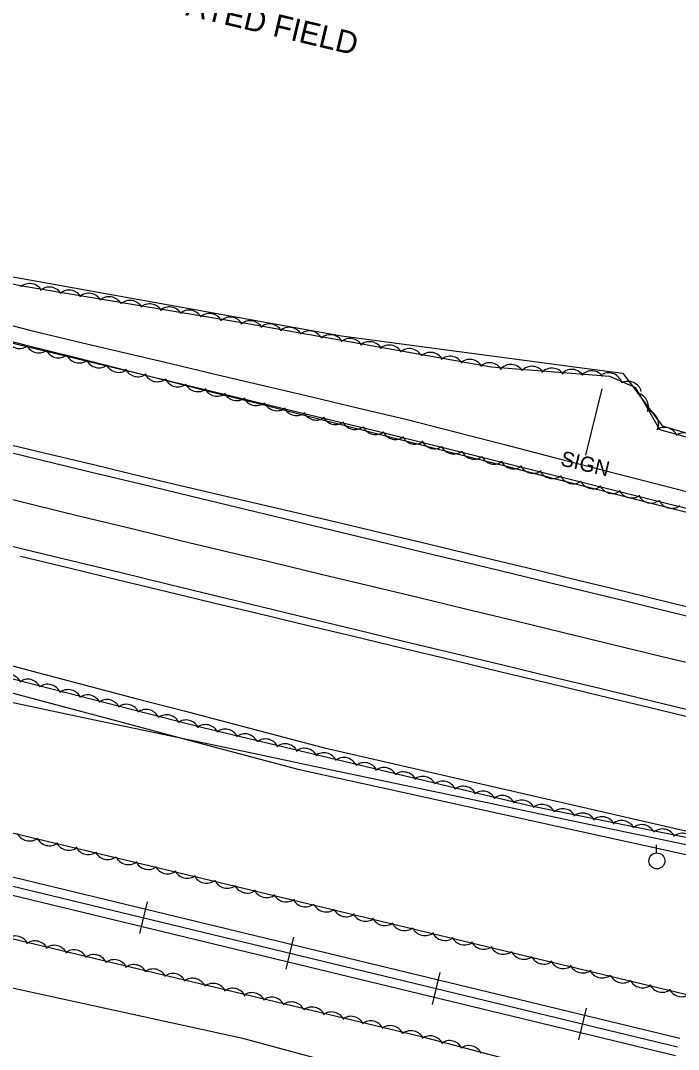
# Model space of a CAD drawing. Extents: x 1441650 to 1491889, y 345904 to 358319.
# Drawn here: x 1453183.5 to 1453358.2, y 352621.2 to 352894.4 of the extents above; entities that cross this region are included whole.
import ezdxf

# ---------------------------------------------------------------- set-up
doc = ezdxf.new("R2010")
doc.units = 0
for name, color, linetype in [('S_DITCHLINE', 7, 'Continuous'), ('S_EDGE_PAVEMENT', 7, 'Continuous'), ('S_MISC_BOUNDARY', 7, 'Continuous'), ('S_MISC_BOUNDARY_ANNOT', 7, 'Continuous'), ('S_PAVEMENT_CROWN', 7, 'Continuous'), ('S_RAILROAD', 7, 'Continuous'), ('S_SHOULDER', 7, 'Continuous'), ('S_SIGN_ANNOT', 7, 'Continuous'), ('S_STREAM', 7, 'Continuous'), ('S_TREE', 7, 'Continuous'), ('S_UTILITY_POLE', 7, 'Continuous')]:
    doc.layers.add(name, color=color, linetype=linetype)

msp = doc.modelspace()

# ---------------------------------------------------------------- linework, layer by layer
at = {"layer": 'S_DITCHLINE'}
for points in [[(1453077.11, 352838.31), (1453080.44, 352835.31), (1453093.46, 352831.94), (1453106.49, 352828.57), (1453119.51, 352825.21), (1453132.54, 352821.84), (1453145.56, 352818.47), (1453158.59, 352815.1), (1453171.61, 352811.73), (1453184.64, 352808.37), (1453197.18, 352805.2), (1453209.73, 352802.04), (1453222.28, 352798.88), (1453234.83, 352795.71), (1453247.38, 352792.55), (1453259.93, 352789.39), (1453272.47, 352786.23), (1453285.02, 352783.06), (1453298.07, 352779.75), (1453311.13, 352776.44), (1453324.18, 352773.12), (1453337.23, 352769.81), (1453350.29, 352766.5), (1453363.34, 352763.18)], [(1453077.12, 352838.3), (1453081.45, 352839.2), (1453094.51, 352835.83), (1453107.58, 352832.45), (1453120.64, 352829.08), (1453133.71, 352825.7), (1453146.77, 352822.32), (1453159.83, 352818.95), (1453172.9, 352815.57), (1453185.96, 352812.2), (1453198.44, 352809.25), (1453210.92, 352806.29), (1453223.4, 352803.34), (1453235.88, 352800.39), (1453248.36, 352797.44), (1453260.84, 352794.49), (1453273.32, 352791.54), (1453285.8, 352788.59), (1453298.93, 352785.21), (1453312.06, 352781.84), (1453325.2, 352778.46), (1453338.33, 352775.08), (1453351.46, 352771.71), (1453364.59, 352768.33)], [(1453054.78, 352746.04), (1453063.73, 352741.77), (1453076.07, 352739.17), (1453088.41, 352736.57), (1453100.75, 352733.97), (1453113.09, 352731.36), (1453125.43, 352728.76), (1453137.77, 352726.16), (1453150.1, 352723.55), (1453162.44, 352720.95), (1453186.13, 352714.62), (1453209.81, 352708.29), (1453233.49, 352701.95), (1453257.18, 352695.62), (1453270.87, 352692.62), (1453284.56, 352689.61), (1453298.25, 352686.61), (1453311.94, 352683.6), (1453325.63, 352680.6), (1453339.32, 352677.59), (1453353.01, 352674.59), (1453366.7, 352671.58)], [(1453177.24, 352724.17), (1453189.66, 352720.91), (1453202.08, 352717.64), (1453214.5, 352714.38), (1453226.93, 352711.11), (1453239.35, 352707.84), (1453251.77, 352704.58), (1453264.19, 352701.31), (1453277.31, 352698.31), (1453290.42, 352695.3), (1453303.53, 352692.29), (1453316.65, 352689.29), (1453329.76, 352686.28), (1453342.88, 352683.28), (1453355.99, 352680.27), (1453369.11, 352677.26)]]:
    msp.add_lwpolyline(points, dxfattribs=at)
at = {"layer": 'S_EDGE_PAVEMENT'}
for points in [[(1453176.1, 352780.88), (1453189.2, 352777.72), (1453202.31, 352774.56), (1453215.41, 352771.4), (1453228.51, 352768.24), (1453241.01, 352765.23), (1453253.51, 352762.23), (1453266, 352759.22), (1453278.5, 352756.22), (1453291.6, 352753.05), (1453304.7, 352749.88), (1453317.81, 352746.72), (1453330.91, 352743.55), (1453343.81, 352740.42), (1453356.72, 352737.29), (1453369.62, 352734.16)], [(1453171.15, 352757.32), (1453184.06, 352754.19), (1453196.96, 352751.06), (1453209.87, 352747.93), (1453222.78, 352744.8), (1453235.22, 352741.78), (1453247.66, 352738.77), (1453260.1, 352735.75), (1453272.55, 352732.73), (1453285.56, 352729.6), (1453298.57, 352726.47), (1453311.58, 352723.34), (1453324.58, 352720.21), (1453337.71, 352717.04), (1453350.84, 352713.86), (1453363.97, 352710.68)]]:
    msp.add_lwpolyline(points, dxfattribs=at)
at = {"layer": 'S_MISC_BOUNDARY'}
msp.add_lwpolyline([(1453097.4, 353027.9), (1453091.26, 352954.49), (1453083.98, 352898.85), (1453075.67, 352861.21), (1453083.4, 352855.91), (1453123.64, 352840.14), (1453180.42, 352826.57), (1453268.7, 352810.76), (1453331.24, 352802.38), (1453343.51, 352800.81), (1453353.94, 352786.87), (1453411.47, 352769.96), (1453458.19, 352758.24), (1453516.1, 352752.46)], dxfattribs=at)
at = {"layer": 'S_PAVEMENT_CROWN'}
msp.add_lwpolyline([(1453173.11, 352769.28), (1453186.41, 352766.03), (1453199.71, 352762.79), (1453213.02, 352759.54), (1453226.32, 352756.3), (1453238.66, 352753.36), (1453251, 352750.42), (1453263.35, 352747.48), (1453275.69, 352744.55), (1453288.69, 352741.4), (1453301.69, 352738.26), (1453314.69, 352735.11), (1453327.68, 352731.97), (1453340.81, 352728.8), (1453353.93, 352725.62), (1453367.05, 352722.45)], dxfattribs=at)
at = {"layer": 'S_RAILROAD'}
for p, q in [((1453217.12, 352660.42), (1453215.09, 352651.99)), ((1453216.66, 352658.51), (1453216.65, 352658.48)), ((1453215.55, 352653.93), (1453215.58, 352654.04)), ((1453256.01, 352651.03), (1453253.97, 352642.59)), ((1453255.54, 352649.12), (1453255.54, 352649.08)), ((1453254.44, 352644.54), (1453254.46, 352644.64)), ((1453294.89, 352641.63), (1453292.85, 352633.2)), ((1453294.43, 352639.72), (1453294.42, 352639.68)), ((1453293.32, 352635.14), (1453293.35, 352635.24)), ((1453333.77, 352632.23), (1453331.73, 352623.8)), ((1453333.31, 352630.32), (1453333.3, 352630.29)), ((1453332.2, 352625.75), (1453332.23, 352625.85))]:
    msp.add_line(p, q, dxfattribs=at)
for points in [[(1452496.76, 352830.04), (1453358.04, 352621.91)], [(1452497.32, 352832.35), (1453358.59, 352624.21)], [(1452496.22, 352827.77), (1453357.49, 352619.64)], [(1453216.08, 352656.21), (1453216.1, 352656.21)], [(1453254.96, 352646.82), (1453254.99, 352646.81)], [(1453293.84, 352637.42), (1453293.87, 352637.41)], [(1453332.73, 352628.02), (1453332.75, 352628.02)]]:
    msp.add_lwpolyline(points, dxfattribs=at)
at = {"layer": 'S_SHOULDER'}
for points in [[(1453176.73, 352782.75), (1453189.79, 352779.64), (1453202.85, 352776.53), (1453215.9, 352773.42), (1453228.96, 352770.31), (1453241.49, 352767.37), (1453254.03, 352764.42), (1453266.56, 352761.48), (1453279.09, 352758.53), (1453292.14, 352755.38), (1453305.19, 352752.23), (1453318.23, 352749.08), (1453331.28, 352745.93), (1453344.21, 352742.8), (1453357.15, 352739.67), (1453370.08, 352736.54)], [(1453183.43, 352752.25), (1453196.4, 352749.11), (1453209.38, 352745.98), (1453222.35, 352742.84), (1453234.74, 352739.87), (1453247.13, 352736.89), (1453259.52, 352733.92), (1453271.91, 352730.94), (1453285, 352727.81), (1453298.1, 352724.67), (1453311.19, 352721.54), (1453324.29, 352718.41), (1453337.34, 352715.25), (1453350.4, 352712.09), (1453363.45, 352708.93)]]:
    msp.add_lwpolyline(points, dxfattribs=at)
at = {"layer": 'S_SIGN_ANNOT'}
msp.add_line((1453337.87, 352796.68), (1453333.53, 352779), dxfattribs=at)
at = {"layer": 'S_STREAM'}
msp.add_lwpolyline([(1453029.2, 352612.99), (1453030.87, 352633.4), (1453034.38, 352646.64), (1453036.33, 352654.81), (1453035.01, 352659.32), (1453035.2, 352664.76), (1453036.15, 352668.76), (1453042.91, 352668.67), (1453085.36, 352660.01), (1453166.16, 352640.85), (1453242.13, 352624.36), (1453324.7, 352602.05)], dxfattribs=at)
at = {"layer": 'S_TREE'}
for points in [[(1453405.49, 352753.61), (1453278.28, 352785.33), (1453177.7, 352809.62), (1453099.21, 352828.48), (1453083.84, 352830.39), (1453071.33, 352833.52), (1453067.8, 352845.77), (1453071.52, 352857.48), (1453087.56, 352854.19), (1453123.12, 352838.5), (1453183.35, 352824.1), (1453243.3, 352814.06), (1453308.53, 352802.52), (1453339.92, 352800.05), (1453346.84, 352797.03), (1453353.26, 352785.85), (1453370.25, 352781.14), (1453426.15, 352764.7)], [(1452987.94, 352761.23), (1453000.14, 352757.25), (1453012.34, 352753.27), (1453024.54, 352749.29), (1453036.74, 352745.3), (1453048.94, 352741.32), (1453070.48, 352736.78), (1453092.02, 352732.23), (1453113.56, 352727.69), (1453135.11, 352723.14), (1453156.65, 352718.6), (1453178.19, 352714.05), (1453199.73, 352709.51), (1453221.28, 352704.96), (1453242.82, 352700.42), (1453264.36, 352695.87), (1453285.9, 352691.33), (1453307.45, 352686.78), (1453328.99, 352682.24), (1453350.53, 352677.69), (1453372.08, 352673.15)], [(1452987.94, 352761.23), (1453000.14, 352757.25), (1453012.34, 352753.27), (1453024.54, 352749.29), (1453036.74, 352745.3), (1453048.94, 352741.32), (1453070.48, 352736.78), (1453092.02, 352732.23), (1453113.56, 352727.69), (1453135.11, 352723.14), (1453156.65, 352718.6), (1453178.19, 352714.05), (1453199.73, 352709.51), (1453221.28, 352704.96), (1453242.82, 352700.42), (1453264.36, 352695.87), (1453285.9, 352691.33), (1453307.45, 352686.78), (1453328.99, 352682.24), (1453350.53, 352677.69), (1453372.08, 352673.15)], [(1453366.37, 352634.33), (1453242.33, 352664.03), (1453099.09, 352698.28), (1453046.8, 352710.78), (1453041.18, 352714.11), (1453044.43, 352731.16), (1453050.88, 352743.76), (1453073.47, 352739.18), (1453140.53, 352730.05), (1453231.92, 352706.76), (1453318.67, 352686.02), (1453415.78, 352666.32)], [(1453362.29, 352563.56), (1453267.59, 352597.99), (1453178.25, 352614.7), (1453156.52, 352615.76), (1453136.11, 352617.35), (1453117.95, 352623.57), (1453101.88, 352627.4), (1453084.66, 352630.67), (1453067.82, 352634.31), (1453041.6, 352625.03), (1453033.76, 352628.93), (1453031.97, 352646.72), (1453030.5, 352661.29), (1453032.85, 352672.82), (1453037.18, 352680.43), (1453060.59, 352674.92), (1453085.46, 352668.97), (1453147.06, 352658.84), (1453212.96, 352643.09), (1453289.61, 352624.73), (1453369.54, 352603.76)]]:
    msp.add_lwpolyline(points, dxfattribs=at)
for centre, major_axis, ratio, start_param, end_param in [((1453185.9, 352820.98), (-3.59, 0.6), 0.998034, 3.825789, 5.598989), ((1453191.15, 352820.03), (-3.59, 0.6), 0.998034, 3.825789, 5.598989), ((1453196.37, 352819.23), (-3.59, 0.6), 0.998034, 3.825789, 5.598989), ((1453201.61, 352818.39), (-3.59, 0.6), 0.998034, 3.825789, 5.598989), ((1453206.97, 352817.49), (-3.59, 0.6), 0.998034, 3.825789, 5.598989), ((1453212.54, 352816.52), (-3.59, 0.6), 0.998034, 3.825789, 5.598989), ((1453217.79, 352815.57), (-3.59, 0.6), 0.998034, 3.825789, 5.598989), ((1453223.01, 352814.77), (-3.59, 0.6), 0.998034, 3.825789, 5.598989), ((1453228.25, 352813.93), (-3.59, 0.6), 0.998034, 3.825789, 5.598989), ((1453233.61, 352813.03), (-3.59, 0.6), 0.998034, 3.825789, 5.598989), ((1453239.18, 352812.06), (-3.59, 0.6), 0.998034, 3.825789, 5.598989), ((1453244.4, 352811.1), (-3.64, 0.05), 0.99798, 3.664174, 5.437375), ((1453249.61, 352810.25), (-3.64, 0.05), 0.99798, 3.664174, 5.437375), ((1453254.84, 352809.36), (-3.64, 0.05), 0.99798, 3.664174, 5.437375), ((1453260.2, 352808.41), (-3.64, 0.05), 0.99798, 3.664174, 5.437375), ((1453265.75, 352807.39), (-3.64, 0.05), 0.99798, 3.664174, 5.437375), ((1453183.25, 352811.01), (3.54, -0.86), 0.998036, 3.825789, 5.598989), ((1453188.4, 352809.84), (3.54, -0.86), 0.998036, 3.825789, 5.598989), ((1453270.99, 352806.39), (-3.64, 0.05), 0.99798, 3.664174, 5.437375), ((1453276.2, 352805.54), (-3.64, 0.05), 0.99798, 3.664174, 5.437375), ((1453281.43, 352804.65), (-3.64, 0.05), 0.99798, 3.664174, 5.437375), ((1453193.57, 352808.52), (3.54, -0.86), 0.998036, 3.825789, 5.598989), ((1453199.05, 352807.16), (3.54, -0.86), 0.998036, 3.825789, 5.598989), ((1453286.79, 352803.7), (-3.64, 0.05), 0.99798, 3.664174, 5.437375), ((1453292.34, 352802.69), (-3.64, 0.05), 0.99798, 3.664174, 5.437375), ((1453297.58, 352801.68), (-3.64, 0.05), 0.99798, 3.664174, 5.437375), ((1453204.34, 352805.88), (3.54, -0.86), 0.998036, 3.825789, 5.598989), ((1453209.5, 352804.67), (3.54, -0.86), 0.998036, 3.825789, 5.598989), ((1453302.8, 352800.83), (-3.64, 0.05), 0.99798, 3.664174, 5.437375), ((1453308.03, 352799.95), (-3.64, 0.05), 0.99798, 3.664174, 5.437375), ((1453313.7, 352799.48), (-3.64, 0.24), 0.998058, 3.813745, 5.586945), ((1453319.33, 352799), (-3.64, 0.24), 0.998058, 3.813745, 5.586945), ((1453214.66, 352803.5), (3.54, -0.86), 0.998036, 3.825789, 5.598989), ((1453219.82, 352802.18), (3.54, -0.86), 0.998036, 3.825789, 5.598989), ((1453324.64, 352798.51), (-3.64, 0.24), 0.998058, 3.813745, 5.586945), ((1453329.91, 352798.17), (-3.64, 0.24), 0.998058, 3.813745, 5.586945), ((1453335.2, 352797.79), (-3.64, 0.24), 0.998058, 3.813745, 5.586945), ((1453339.71, 352797.28), (-3.34, 1.45), 0.998123, 3.825789, 5.598989), ((1453225.31, 352800.82), (3.54, -0.86), 0.998036, 3.825789, 5.598989), ((1453230.59, 352799.54), (3.54, -0.86), 0.998036, 3.825789, 5.598989), ((1453344.88, 352794.99), (-3.34, 1.45), 0.998123, 3.825789, 5.598989), ((1453235.76, 352798.33), (3.54, -0.86), 0.998036, 3.825789, 5.598989), ((1453240.91, 352797.16), (3.54, -0.86), 0.998036, 3.825789, 5.598989), ((1453346.63, 352791.91), (-2.57, 2.59), 0.999094, 3.564517, 5.337718), ((1453246.08, 352795.84), (3.54, -0.86), 0.998036, 3.825789, 5.598989), ((1453251.56, 352794.48), (3.54, -0.86), 0.998036, 3.825789, 5.598989), ((1453256.85, 352793.2), (3.54, -0.86), 0.998036, 3.825789, 5.598989), ((1453262.01, 352791.99), (3.54, -0.86), 0.998036, 3.825789, 5.598989), ((1453267.16, 352790.82), (3.54, -0.86), 0.998036, 3.825789, 5.598989), ((1453349.33, 352787.36), (-2.57, 2.59), 0.999094, 3.564517, 5.337718), ((1453272.33, 352789.5), (3.54, -0.86), 0.998036, 3.825789, 5.598989), ((1453277.81, 352788.14), (3.54, -0.86), 0.998036, 3.825789, 5.598989), ((1453354.52, 352782.78), (-3.52, 0.95), 0.998043, 3.818647, 5.591848), ((1453283.11, 352786.83), (3.53, -0.88), 0.998037, 3.825789, 5.598989), ((1453288.27, 352785.58), (3.53, -0.88), 0.998037, 3.825789, 5.598989), ((1453359.76, 352781.32), (-3.52, 0.95), 0.998043, 3.818647, 5.591848), ((1453293.41, 352784.37), (3.53, -0.88), 0.998037, 3.825789, 5.598989), ((1453298.57, 352783.01), (3.53, -0.88), 0.998037, 3.825789, 5.598989), ((1453304.04, 352781.61), (3.53, -0.88), 0.998037, 3.825789, 5.598989), ((1453309.32, 352780.29), (3.53, -0.88), 0.998037, 3.825789, 5.598989), ((1453314.47, 352779.04), (3.53, -0.88), 0.998037, 3.825789, 5.598989), ((1453319.62, 352777.84), (3.53, -0.88), 0.998037, 3.825789, 5.598989), ((1453324.78, 352776.47), (3.53, -0.88), 0.998037, 3.825789, 5.598989), ((1453330.25, 352775.08), (3.53, -0.88), 0.998037, 3.825789, 5.598989), ((1453335.53, 352773.76), (3.53, -0.88), 0.998037, 3.825789, 5.598989), ((1453340.68, 352772.51), (3.53, -0.88), 0.998037, 3.825789, 5.598989), ((1453345.82, 352771.3), (3.53, -0.88), 0.998037, 3.825789, 5.598989), ((1453350.98, 352769.94), (3.53, -0.88), 0.998037, 3.825789, 5.598989), ((1453356.45, 352768.54), (3.53, -0.88), 0.998037, 3.825789, 5.598989), ((1453180.24, 352717.18), (-3.63, 0.31), 0.999763, 3.66015, 5.433351), ((1453185.39, 352715.91), (-3.63, 0.31), 0.999763, 3.66015, 5.433351), ((1453190.66, 352714.56), (-3.63, 0.31), 0.999763, 3.66015, 5.433351), ((1453196.13, 352713.13), (-3.63, 0.31), 0.999763, 3.66015, 5.433351), ((1453201.28, 352711.75), (-3.63, 0.31), 0.999763, 3.66015, 5.433351), ((1453206.41, 352710.51), (-3.63, 0.31), 0.999763, 3.66015, 5.433351), ((1453211.56, 352709.24), (-3.63, 0.31), 0.999763, 3.66015, 5.433351), ((1453216.83, 352707.89), (-3.63, 0.31), 0.999763, 3.66015, 5.433351), ((1453222.3, 352706.46), (-3.63, 0.31), 0.999763, 3.66015, 5.433351), ((1453227.45, 352705.08), (-3.63, 0.31), 0.999763, 3.66015, 5.433351), ((1453232.63, 352703.85), (-3.61, 0.49), 0.999769, 3.726958, 5.500159), ((1453237.8, 352702.65), (-3.61, 0.49), 0.999769, 3.726958, 5.500159), ((1453243.09, 352701.39), (-3.61, 0.49), 0.999769, 3.726958, 5.500159), ((1453248.57, 352700.04), (-3.61, 0.49), 0.999769, 3.726958, 5.500159), ((1453253.74, 352698.73), (-3.61, 0.49), 0.999769, 3.726958, 5.500159), ((1453258.9, 352697.57), (-3.61, 0.49), 0.999769, 3.726958, 5.500159), ((1453264.06, 352696.38), (-3.61, 0.49), 0.999769, 3.726958, 5.500159), ((1453269.36, 352695.11), (-3.61, 0.49), 0.999769, 3.726958, 5.500159), ((1453274.84, 352693.76), (-3.61, 0.49), 0.999769, 3.726958, 5.500159), ((1453280.01, 352692.45), (-3.61, 0.49), 0.999769, 3.726958, 5.500159), ((1453285.17, 352691.29), (-3.61, 0.49), 0.999769, 3.726958, 5.500159), ((1453290.33, 352690.1), (-3.61, 0.49), 0.999769, 3.726958, 5.500159), ((1453295.62, 352688.83), (-3.61, 0.49), 0.999769, 3.726958, 5.500159), ((1453301.11, 352687.48), (-3.61, 0.49), 0.999769, 3.726958, 5.500159), ((1453306.28, 352686.17), (-3.61, 0.49), 0.999769, 3.726958, 5.500159), ((1453311.43, 352685.01), (-3.61, 0.49), 0.999769, 3.726958, 5.500159), ((1453316.6, 352683.82), (-3.61, 0.49), 0.999769, 3.726958, 5.500159), ((1453322.01, 352682.66), (-3.55, 0.8), 0.999777, 3.848385, 5.621586), ((1453327.54, 352681.51), (-3.55, 0.8), 0.999777, 3.848385, 5.621586), ((1453332.75, 352680.37), (-3.55, 0.8), 0.999777, 3.848385, 5.621586), ((1453337.94, 352679.4), (-3.55, 0.8), 0.999777, 3.848385, 5.621586), ((1453343.15, 352678.38), (-3.55, 0.8), 0.999777, 3.848385, 5.621586), ((1453348.48, 352677.29), (-3.55, 0.8), 0.999777, 3.848385, 5.621586), ((1453354.01, 352676.14), (-3.55, 0.8), 0.999777, 3.848385, 5.621586), ((1453185.87, 352680.23), (3.31, -1.52), 0.999763, 4.020951, 5.794151), ((1453191.16, 352678.96), (3.31, -1.52), 0.999763, 4.020951, 5.794151), ((1453359.22, 352675), (-3.55, 0.8), 0.999777, 3.848385, 5.621586), ((1453196.32, 352677.77), (3.31, -1.52), 0.999763, 4.020951, 5.794151), ((1453201.48, 352676.61), (3.31, -1.52), 0.999763, 4.020951, 5.794151), ((1453206.65, 352675.3), (3.31, -1.52), 0.999763, 4.020951, 5.794151), ((1453212.13, 352673.95), (3.31, -1.52), 0.999763, 4.020951, 5.794151), ((1453217.43, 352672.68), (3.31, -1.52), 0.999763, 4.020951, 5.794151), ((1453222.59, 352671.49), (3.31, -1.52), 0.999763, 4.020951, 5.794151), ((1453227.75, 352670.33), (3.31, -1.52), 0.999763, 4.020951, 5.794151), ((1453232.92, 352669.02), (3.31, -1.52), 0.999763, 4.020951, 5.794151), ((1453238.4, 352667.67), (3.31, -1.52), 0.999763, 4.020951, 5.794151), ((1453243.7, 352666.4), (3.55, 0.82), 0.999715, 3.364679, 5.13788), ((1453248.86, 352665.2), (3.55, 0.82), 0.999715, 3.364679, 5.13788), ((1453254.02, 352664.04), (3.55, 0.82), 0.999715, 3.364679, 5.13788), ((1453259.19, 352662.73), (3.55, 0.82), 0.999715, 3.364679, 5.13788), ((1453264.67, 352661.38), (3.55, 0.82), 0.999715, 3.364679, 5.13788), ((1453269.96, 352660.11), (3.55, 0.82), 0.999715, 3.364679, 5.13788), ((1453275.13, 352658.91), (3.55, 0.82), 0.999715, 3.364679, 5.13788), ((1453280.28, 352657.76), (3.55, 0.82), 0.999715, 3.364679, 5.13788), ((1453285.45, 352656.44), (3.55, 0.82), 0.999715, 3.364679, 5.13788), ((1453290.93, 352655.1), (3.55, 0.82), 0.999715, 3.364679, 5.13788), ((1453182.14, 352647.73), (-3.54, 0.85), 0.996673, 3.825789, 5.598989), ((1453187.31, 352646.42), (-3.54, 0.85), 0.996673, 3.825789, 5.598989), ((1453296.23, 352653.83), (3.55, 0.82), 0.999715, 3.364679, 5.13788), ((1453301.39, 352652.63), (3.55, 0.82), 0.999715, 3.364679, 5.13788), ((1453306.55, 352651.47), (3.55, 0.82), 0.999715, 3.364679, 5.13788), ((1453192.46, 352645.26), (-3.54, 0.85), 0.996673, 3.825789, 5.598989), ((1453197.63, 352644.06), (-3.54, 0.85), 0.996673, 3.825789, 5.598989), ((1453311.72, 352650.15), (3.55, 0.82), 0.999715, 3.364679, 5.13788), ((1453317.2, 352648.81), (3.55, 0.82), 0.999715, 3.364679, 5.13788), ((1453202.92, 352642.8), (-3.54, 0.85), 0.996673, 3.825789, 5.598989), ((1453208.41, 352641.45), (-3.54, 0.85), 0.996673, 3.825789, 5.598989), ((1453322.49, 352647.54), (3.55, 0.82), 0.999715, 3.364679, 5.13788), ((1453327.66, 352646.34), (3.55, 0.82), 0.999715, 3.364679, 5.13788), ((1453213.58, 352640.14), (-3.54, 0.85), 0.996673, 3.825789, 5.598989), ((1453218.73, 352638.98), (-3.54, 0.85), 0.996673, 3.825789, 5.598989), ((1453223.9, 352637.78), (-3.54, 0.85), 0.996673, 3.825789, 5.598989), ((1453332.81, 352645.18), (3.55, 0.82), 0.999715, 3.364679, 5.13788), ((1453337.98, 352643.86), (3.55, 0.82), 0.999715, 3.364679, 5.13788), ((1453229.19, 352636.51), (-3.54, 0.85), 0.996673, 3.825789, 5.598989), ((1453234.67, 352635.16), (-3.54, 0.85), 0.996673, 3.825789, 5.598989), ((1453343.46, 352642.52), (3.55, 0.82), 0.999715, 3.364679, 5.13788), ((1453348.75, 352641.25), (3.55, 0.82), 0.999715, 3.364679, 5.13788), ((1453239.84, 352633.85), (-3.54, 0.85), 0.996673, 3.825789, 5.598989), ((1453245, 352632.69), (-3.54, 0.85), 0.996673, 3.825789, 5.598989), ((1453353.92, 352640.05), (3.55, 0.82), 0.999715, 3.364679, 5.13788), ((1453359.07, 352638.89), (3.55, 0.82), 0.999715, 3.364679, 5.13788), ((1453250.16, 352631.49), (-3.54, 0.85), 0.996673, 3.825789, 5.598989), ((1453255.45, 352630.22), (-3.54, 0.85), 0.996673, 3.825789, 5.598989), ((1453260.94, 352628.87), (-3.54, 0.85), 0.996673, 3.825789, 5.598989), ((1453266.11, 352627.56), (-3.54, 0.85), 0.996673, 3.825789, 5.598989), ((1453271.26, 352626.4), (-3.54, 0.85), 0.996673, 3.825789, 5.598989), ((1453276.43, 352625.2), (-3.54, 0.85), 0.996673, 3.825789, 5.598989), ((1453281.72, 352623.93), (-3.54, 0.85), 0.996673, 3.825789, 5.598989), ((1453287.2, 352622.58), (-3.54, 0.85), 0.996673, 3.825789, 5.598989), ((1453292.3, 352621.21), (-3.58, 0.7), 0.996664, 3.7627, 5.535901), ((1453297.43, 352619.94), (-3.58, 0.7), 0.996664, 3.7627, 5.535901), ((1453302.56, 352618.63), (-3.58, 0.7), 0.996664, 3.7627, 5.535901)]:
    msp.add_ellipse(centre, major_axis=major_axis, ratio=ratio, start_param=start_param, end_param=end_param, dxfattribs=at)
at = {"layer": 'S_UTILITY_POLE'}
msp.add_line((1453352.4, 352673.46), (1453352.4, 352675.56), dxfattribs=at)
msp.add_circle((1453352.52, 352671.31), 2.13, dxfattribs=at)

# ---------------------------------------------------------------- texts
at = {"layer": 'S_MISC_BOUNDARY_ANNOT'}
msp.add_text('CULTIVATED FIELD', height=6.0004, rotation=346.6626, dxfattribs=at).set_placement((1453199.42, 352902.48))
at = {"layer": 'S_SIGN_ANNOT'}
msp.add_text('SIGN', height=4, rotation=346.5552, dxfattribs=at).set_placement((1453326.68, 352776.37))

doc.saveas('drawing.dxf')
